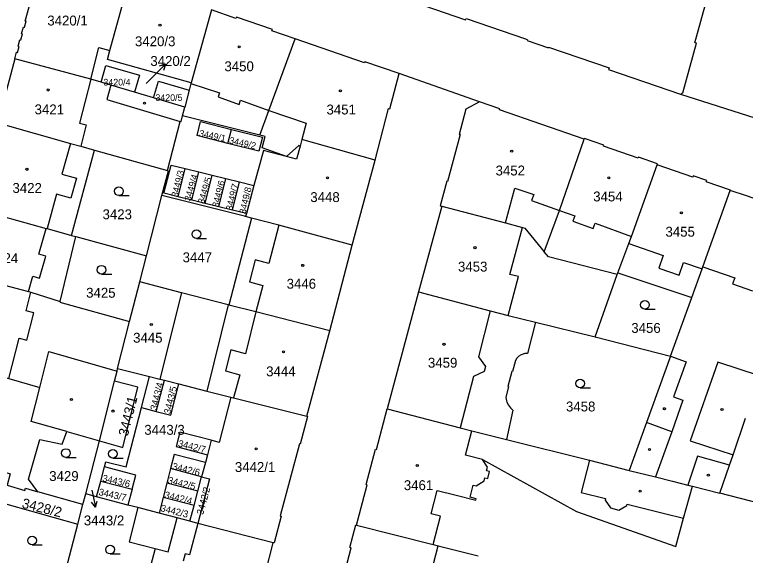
# Model space of a CAD drawing. Extents: x -756746 to -753363, y -1166406 to -1161727.
# Drawn here: x -755760.5 to -755634.8, y -1165396.8 to -1165303.9 of the extents above; entities that cross this region are included whole.
import ezdxf

# ---------------------------------------------------------------- set-up
doc = ezdxf.new("R2010")
doc.units = 0
for name, color, linetype in [('Hranice parcel', 7, 'Continuous'), ('Parcelní čísla', 7, 'Continuous'), ('Pop  PČ popisy', 7, 'Continuous'), ('Vnitřní kresba', 7, 'Continuous'), ('Značky budov', 7, 'Continuous'), ('Značky kultur', 7, 'Continuous')]:
    doc.layers.add(name, color=color, linetype=linetype)

msp = doc.modelspace()

# ---------------------------------------------------------------- linework, layer by layer
at = {"layer": 'Hranice parcel'}
for p, q in [((-755744.09, -1165310.11), (-755740.84, -1165298.19)), ((-755726.64, -1165303.12), (-755730.12, -1165315.62)), ((-755760.46, -1165311.51), (-755763.41, -1165322.53)), ((-755747.36, -1165315.01), (-755760.46, -1165311.51)), ((-755680.51, -1165318.92), (-755694.34, -1165314.06)), ((-755745.57, -1165315.54), (-755747.36, -1165315.01)), ((-755736.58, -1165318.21), (-755739.87, -1165317.23)), ((-755730.45, -1165316.88), (-755731.21, -1165319.81)), ((-755645.99, -1165317.58), (-755633.16, -1165321.66)), ((-755731.21, -1165319.81), (-755736.58, -1165318.21)), ((-755731.59, -1165321.3), (-755731.21, -1165319.81)), ((-755718.33, -1165324.66), (-755731.59, -1165321.3)), ((-755723.8, -1165326.07), (-755723.17, -1165323.64)), ((-755750.7, -1165341.85), (-755746.72, -1165327.2)), ((-755746.72, -1165327.2), (-755734.18, -1165330.7)), ((-755702.41, -1165343.54), (-755698.45, -1165328.93)), ((-755732.35, -1165335.23), (-755731.16, -1165330.37)), ((-755731.16, -1165330.37), (-755728.82, -1165330.95)), ((-755730.02, -1165335.8), (-755728.82, -1165330.95)), ((-755728.82, -1165330.95), (-755726.49, -1165331.52)), ((-755727.69, -1165336.38), (-755726.49, -1165331.52)), ((-755726.49, -1165331.52), (-755724.16, -1165332.1)), ((-755725.36, -1165336.95), (-755724.16, -1165332.1)), ((-755724.16, -1165332.1), (-755721.83, -1165332.68)), ((-755723.03, -1165337.53), (-755721.83, -1165332.68)), ((-755737.81, -1165345.37), (-755735.14, -1165334.99)), ((-755730.02, -1165335.8), (-755732.35, -1165335.23)), ((-755727.69, -1165336.38), (-755730.02, -1165335.8)), ((-755725.36, -1165336.95), (-755727.69, -1165336.38)), ((-755723.03, -1165337.53), (-755725.36, -1165336.95)), ((-755687.03, -1165336.84), (-755691.04, -1165351.55)), ((-755719.76, -1165338.88), (-755723.62, -1165353.82)), ((-755752.64, -1165353.21), (-755749.93, -1165342.06)), ((-755750.7, -1165341.85), (-755749.93, -1165342.06)), ((-755749.93, -1165342.06), (-755737.81, -1165345.37)), ((-755706.28, -1165358.28), (-755702.41, -1165343.54)), ((-755738.97, -1165349.86), (-755737.81, -1165345.37)), ((-755660.62, -1165359.31), (-755656.85, -1165348.56)), ((-755656.85, -1165348.56), (-755656.75, -1165348.3)), ((-755656.75, -1165348.3), (-755644.04, -1165352.51)), ((-755740.72, -1165356.64), (-755738.97, -1165349.86)), ((-755691.04, -1165351.55), (-755696.42, -1165371.65)), ((-755647.67, -1165362.62), (-755644.04, -1165352.51)), ((-755723.75, -1165353.78), (-755727.4, -1165368.6)), ((-755723.62, -1165353.82), (-755723.75, -1165353.78)), ((-755742.76, -1165364.73), (-755740.72, -1165356.64)), ((-755670.89, -1165356.78), (-755672.28, -1165362.13)), ((-755670.89, -1165356.78), (-755660.62, -1165359.31)), ((-755710.22, -1165372.91), (-755706.28, -1165358.28)), ((-755660.62, -1165359.31), (-755647.67, -1165362.62)), ((-755743.31, -1165366.9), (-755742.87, -1165365.16)), ((-755742.87, -1165365.16), (-755742.76, -1165364.73)), ((-755742.76, -1165364.73), (-755737.26, -1165366.12)), ((-755745.89, -1165377.16), (-755743.31, -1165366.9)), ((-755738.65, -1165371.44), (-755737.26, -1165366.12)), ((-755736.13, -1165372.1), (-755734.73, -1165366.76)), ((-755734.73, -1165366.76), (-755732.22, -1165367.39)), ((-755732.22, -1165367.39), (-755727.4, -1165368.6)), ((-755727.4, -1165368.6), (-755723.28, -1165369.64)), ((-755738.65, -1165371.44), (-755736.13, -1165372.1)), ((-755674.79, -1165371.9), (-755675.89, -1165376.94)), ((-755748.26, -1165386.29), (-755745.89, -1165377.16)), ((-755726.67, -1165377.07), (-755727.32, -1165379.54)), ((-755727.32, -1165379.54), (-755727.67, -1165380.87)), ((-755745.66, -1165384.09), (-755745.01, -1165381.63)), ((-755733.68, -1165381.94), (-755734.31, -1165384.42)), ((-755728.33, -1165383.35), (-755733.68, -1165381.94)), ((-755727.67, -1165380.87), (-755728.33, -1165383.35)), ((-755746.38, -1165386.78), (-755745.66, -1165384.09)), ((-755745.66, -1165384.09), (-755740.29, -1165385.49)), ((-755734.31, -1165384.42), (-755734.96, -1165386.89)), ((-755728.98, -1165385.83), (-755734.31, -1165384.42)), ((-755728.98, -1165385.83), (-755728.33, -1165383.35)), ((-755740.29, -1165385.49), (-755741, -1165388.2)), ((-755643.92, -1165384.95), (-755639.21, -1165386.15)), ((-755748.73, -1165388.1), (-755756.48, -1165385.9)), ((-755748.73, -1165388.1), (-755748.26, -1165386.29)), ((-755746.38, -1165386.78), (-755748.26, -1165386.29)), ((-755741, -1165388.2), (-755746.38, -1165386.78)), ((-755734.96, -1165386.89), (-755735.63, -1165389.6)), ((-755729.63, -1165388.28), (-755734.96, -1165386.89)), ((-755729.63, -1165388.28), (-755728.98, -1165385.83)), ((-755632.34, -1165387.9), (-755639.21, -1165386.15)), ((-755761.83, -1165388.03), (-755749.61, -1165391.5)), ((-755749.61, -1165391.5), (-755748.73, -1165388.1)), ((-755739.31, -1165388.64), (-755741, -1165388.2)), ((-755735.63, -1165389.6), (-755739.31, -1165388.64)), ((-755730.35, -1165390.99), (-755729.63, -1165388.28)), ((-755752.92, -1165404.27), (-755749.61, -1165391.5)), ((-755728.97, -1165391.35), (-755730.35, -1165390.99)), ((-755716.01, -1165394.66), (-755728.97, -1165391.35)), ((-755701.69, -1165391.63), (-755688.48, -1165394.99)), ((-755720.84, -1165413.38), (-755716.01, -1165394.66))]:
    msp.add_line(p, q, dxfattribs=at)
for points in [[(-755645.99, -1165317.58), (-755645.54, -1165317.34), (-755643.24, -1165308.83), (-755643.53, -1165308.75), (-755636.13, -1165282.04)], [(-755695.36, -1165300.26), (-755695.43, -1165300.48), (-755682.93, -1165304.84), (-755682.84, -1165304.58), (-755672.62, -1165308.11), (-755672.27, -1165308.23), (-755672.32, -1165308.38), (-755668.68, -1165309.63), (-755668.64, -1165309.49), (-755658.24, -1165313.08), (-755658.33, -1165313.35), (-755645.99, -1165317.58)], [(-755760.46, -1165311.51), (-755760.15, -1165310.39), (-755760.01, -1165310.43), (-755759.72, -1165309.39), (-755759.86, -1165309.35), (-755759.56, -1165308.23), (-755759.41, -1165308.27), (-755759.12, -1165307.23), (-755759.27, -1165307.19), (-755758.96, -1165306.06), (-755758.81, -1165306.1), (-755758.52, -1165305.06), (-755758.67, -1165305.02), (-755757.72, -1165301.56)], [(-755712.24, -1165308.06), (-755716.23, -1165306.69), (-755716.16, -1165306.5), (-755722.35, -1165304.38), (-755722.42, -1165304.57), (-755726.64, -1165303.12)], [(-755718.33, -1165324.66), (-755716.76, -1165320.38), (-755712.24, -1165308.06)], [(-755694.34, -1165314.06), (-755700.25, -1165312.01), (-755700.32, -1165312.2), (-755712.24, -1165308.06)], [(-755747.36, -1165315.01), (-755745.99, -1165309.6), (-755744.09, -1165310.11)], [(-755730.12, -1165315.62), (-755744.5, -1165311.62), (-755744.09, -1165310.11)], [(-755745.57, -1165315.54), (-755744.78, -1165312.64), (-755739.03, -1165314.35), (-755739.87, -1165317.23)], [(-755698.45, -1165328.93), (-755696.16, -1165320.07), (-755695.96, -1165320.12), (-755694.34, -1165314.06)], [(-755736.58, -1165318.21), (-755735.73, -1165315.33), (-755730.45, -1165316.88)], [(-755739.87, -1165317.23), (-755743.91, -1165316.03), (-755745.57, -1165315.54)], [(-755730.12, -1165315.62), (-755730.16, -1165315.77), (-755730.45, -1165316.88)], [(-755680.51, -1165318.92), (-755682.86, -1165320.19), (-755684.02, -1165324.51), (-755683.86, -1165324.55), (-755686.01, -1165332.6), (-755686.17, -1165332.56), (-755687.29, -1165336.77), (-755687.03, -1165336.84)], [(-755662.54, -1165325.33), (-755677.07, -1165320.26), (-755677.03, -1165320.14), (-755680.51, -1165318.92)], [(-755734.18, -1165330.7), (-755732, -1165322.26), (-755731.85, -1165322.3), (-755731.59, -1165321.3)], [(-755763.41, -1165322.53), (-755750.89, -1165326.04), (-755749.12, -1165326.53), (-755746.72, -1165327.2)], [(-755723.8, -1165326.07), (-755729.11, -1165324.71), (-755728.49, -1165322.28), (-755723.17, -1165323.64)], [(-755723.17, -1165323.64), (-755717.85, -1165324.99), (-755718.46, -1165327.41), (-755723.8, -1165326.07)], [(-755698.45, -1165328.93), (-755711.08, -1165325.36), (-755711.38, -1165326.5), (-755711.63, -1165326.43), (-755713.72, -1165328.31), (-755717.89, -1165326.79), (-755717.4, -1165324.89), (-755718.33, -1165324.66)], [(-755669.39, -1165344.66), (-755666.76, -1165337.6), (-755662.54, -1165325.33)], [(-755649.97, -1165329.71), (-755649.92, -1165329.58), (-755653.2, -1165328.43), (-755653.25, -1165328.58), (-755659.23, -1165326.5), (-755659.18, -1165326.35), (-755662.5, -1165325.19), (-755662.54, -1165325.33)], [(-755732.35, -1165335.23), (-755734.84, -1165334.61), (-755733.58, -1165329.77), (-755731.16, -1165330.37)], [(-755656.75, -1165348.3), (-755654.84, -1165343.27), (-755654.4, -1165342.02), (-755649.97, -1165329.71)], [(-755637.42, -1165334.17), (-755637.39, -1165334.07), (-755641.53, -1165332.64), (-755641.45, -1165332.41), (-755643.77, -1165331.6), (-755643.85, -1165331.83), (-755649.97, -1165329.71)], [(-755735.14, -1165334.99), (-755734.04, -1165330.74), (-755734.18, -1165330.7)], [(-755721.83, -1165332.68), (-755719.32, -1165333.3), (-755720.63, -1165338.12), (-755723.03, -1165337.53)], [(-755644.04, -1165352.51), (-755642.27, -1165347.59), (-755642.15, -1165347.26), (-755637.42, -1165334.17)], [(-755623.09, -1165339.09), (-755634.64, -1165335.08), (-755637.42, -1165334.17)], [(-755719.76, -1165338.88), (-755720.77, -1165338.63), (-755720.95, -1165338.58), (-755735.14, -1165334.99)], [(-755767.43, -1165337.25), (-755755.07, -1165340.65), (-755754.9, -1165340.7), (-755750.7, -1165341.85)], [(-755687.03, -1165336.84), (-755676.05, -1165339.71), (-755673.14, -1165340.49), (-755672.71, -1165340.6), (-755669.39, -1165344.66)], [(-755702.41, -1165343.54), (-755715.02, -1165340.08), (-755719.76, -1165338.88)], [(-755656.85, -1165348.56), (-755668.65, -1165345.57), (-755669.39, -1165344.66)], [(-755770.51, -1165348.23), (-755758.09, -1165351.49), (-755757.69, -1165351.6), (-755752.64, -1165353.21)], [(-755723.75, -1165353.78), (-755731.76, -1165351.72), (-755738.97, -1165349.86)], [(-755691.04, -1165351.55), (-755678.68, -1165354.84), (-755675.63, -1165355.65), (-755670.89, -1165356.78)], [(-755752.64, -1165353.21), (-755752.68, -1165353.35), (-755740.72, -1165356.64)], [(-755706.28, -1165358.28), (-755719.02, -1165355), (-755723.62, -1165353.82)], [(-755774.52, -1165362.87), (-755761.49, -1165366.45), (-755756.15, -1165367.99), (-755754.58, -1165361.82), (-755742.87, -1165365.16)], [(-755672.28, -1165362.13), (-755672.76, -1165362.17), (-755673.21, -1165362.3), (-755673.36, -1165362.37), (-755673.77, -1165362.63), (-755674.11, -1165362.97), (-755674.37, -1165363.37)], [(-755647.67, -1165362.62), (-755651.82, -1165374.01), (-755654.82, -1165382.24)], [(-755674.37, -1165363.37), (-755674.86, -1165365.25), (-755674.96, -1165365.22), (-755675.64, -1165367.82), (-755675.54, -1165367.85), (-755676.03, -1165369.71)], [(-755745.89, -1165377.16), (-755741.89, -1165378.29), (-755739.32, -1165367.91), (-755743.31, -1165366.9)], [(-755737.26, -1165366.12), (-755735.51, -1165366.56), (-755734.73, -1165366.76)], [(-755736.13, -1165372.1), (-755733.61, -1165372.75), (-755732.22, -1165367.39)], [(-755723.28, -1165369.64), (-755725.32, -1165377.43), (-755726.67, -1165377.07)], [(-755723.28, -1165369.64), (-755722.82, -1165369.76), (-755710.22, -1165372.91)], [(-755676.03, -1165369.71), (-755675.9, -1165370.28), (-755675.82, -1165370.5), (-755675.56, -1165371.02), (-755675.21, -1165371.5), (-755674.79, -1165371.9)], [(-755745.01, -1165381.63), (-755744.77, -1165380.74), (-755741.3, -1165381.63), (-755738.65, -1165371.44)], [(-755701.69, -1165391.63), (-755699.86, -1165384.7), (-755700, -1165384.66), (-755698.4, -1165378.6), (-755698.26, -1165378.64), (-755696.42, -1165371.65)], [(-755696.42, -1165371.65), (-755683.84, -1165374.94), (-755681.86, -1165375.46), (-755675.89, -1165376.94)], [(-755710.22, -1165372.91), (-755710.09, -1165372.95), (-755711.36, -1165377.74), (-755711.51, -1165377.7), (-755714.82, -1165390.07), (-755714.65, -1165390.12), (-755715.87, -1165394.7), (-755716.01, -1165394.66)], [(-755639.21, -1165386.15), (-755637.53, -1165381.35), (-755636.93, -1165379.57), (-755634.8, -1165373.24)], [(-755756.48, -1165385.9), (-755758.11, -1165383.76), (-755756.16, -1165376.95), (-755752.3, -1165377.76), (-755751.5, -1165375.58), (-755745.89, -1165377.16)], [(-755726.67, -1165377.07), (-755732.06, -1165375.67), (-755732.7, -1165378.14), (-755727.32, -1165379.54)], [(-755675.89, -1165376.94), (-755661.62, -1165380.47), (-755654.82, -1165382.24)], [(-755727.67, -1165380.87), (-755733.04, -1165379.48), (-755733.68, -1165381.94)], [(-755688.48, -1165394.99), (-755687.23, -1165390.11), (-755688.85, -1165389.69), (-755687.79, -1165385.67), (-755684.75, -1165386.46), (-755681.16, -1165387.37), (-755681.09, -1165387.1), (-755682.14, -1165386.83), (-755681.61, -1165384.76), (-755681.11, -1165384.89), (-755679.76, -1165384.05), (-755679.62, -1165383.52), (-755679.12, -1165383.64), (-755678.81, -1165382.42), (-755679.32, -1165382.3), (-755679.17, -1165381.71), (-755680, -1165380.34), (-755663.88, -1165389.29), (-755646.75, -1165395.29), (-755645.43, -1165390.47), (-755643.92, -1165384.95)], [(-755765.92, -1165386.87), (-755764.44, -1165381.83), (-755761.23, -1165382.85), (-755761.75, -1165384.78), (-755758.75, -1165385.72), (-755758.63, -1165385.29), (-755756.48, -1165385.9)], [(-755740.29, -1165385.49), (-755739.66, -1165383.03), (-755745.01, -1165381.63)], [(-755654.82, -1165382.24), (-755650.27, -1165383.37), (-755647.34, -1165384.09), (-755644.69, -1165384.75), (-755643.92, -1165384.95)], [(-755728.33, -1165383.35), (-755726.97, -1165383.71), (-755728.97, -1165391.35)], [(-755739.31, -1165388.64), (-755740.78, -1165394.53), (-755736.32, -1165395.68), (-755739.69, -1165408.45)], [(-755730.35, -1165390.99), (-755732.55, -1165390.41), (-755735.63, -1165389.6)], [(-755705.95, -1165408.28), (-755706.13, -1165408.23), (-755705.17, -1165404.5), (-755704.97, -1165404.55), (-755702.63, -1165395.53), (-755702.83, -1165395.48), (-755701.82, -1165391.59), (-755701.69, -1165391.63)], [(-755688.48, -1165394.99), (-755687.63, -1165395.19), (-755680.78, -1165396.92)]]:
    msp.add_lwpolyline(points, dxfattribs=at)
at = {"layer": 'Pop  PČ popisy'}
for p, q in [((-755736.67, -1165314.56), (-755734.55, -1165312.44)), ((-755734.55, -1165312.44), (-755735.61, -1165312.79)), ((-755734.55, -1165312.44), (-755734.9, -1165313.5)), ((-755737.88, -1165315.78), (-755736.67, -1165314.56)), ((-755747.21, -1165385.65), (-755746.59, -1165388.58)), ((-755746.59, -1165388.58), (-755747.28, -1165387.71)), ((-755746.59, -1165388.58), (-755746.3, -1165387.5))]:
    msp.add_line(p, q, dxfattribs=at)
at = {"layer": 'Vnitřní kresba'}
for p, q in [((-755747.36, -1165315.01), (-755749.35, -1165322.56)), ((-755743.91, -1165316.03), (-755744.65, -1165318.49)), ((-755730.16, -1165315.77), (-755725.22, -1165317.39)), ((-755725.22, -1165317.39), (-755725.46, -1165318.07)), ((-755744.65, -1165318.49), (-755732, -1165322.26)), ((-755725.46, -1165318.07), (-755721.89, -1165319.34)), ((-755721.89, -1165319.34), (-755721.64, -1165318.65)), ((-755721.64, -1165318.65), (-755716.76, -1165320.38)), ((-755716.76, -1165320.38), (-755710.33, -1165322.57)), ((-755749.35, -1165322.56), (-755748.16, -1165322.88)), ((-755748.16, -1165322.88), (-755749.12, -1165326.53)), ((-755710.33, -1165322.57), (-755711.08, -1165325.36)), ((-755750.89, -1165326.04), (-755752.34, -1165331.36)), ((-755711.38, -1165326.5), (-755711.99, -1165328.77)), ((-755717.67, -1165327.25), (-755719.32, -1165333.3)), ((-755713.72, -1165328.31), (-755717.67, -1165327.25)), ((-755711.99, -1165328.77), (-755713.72, -1165328.31)), ((-755752.34, -1165331.36), (-755749.84, -1165332.04)), ((-755749.84, -1165332.04), (-755750.82, -1165335.47)), ((-755676.05, -1165339.71), (-755674.46, -1165333.74)), ((-755674.46, -1165333.74), (-755671.19, -1165334.81)), ((-755753.29, -1165334.8), (-755754.9, -1165340.7)), ((-755750.82, -1165335.47), (-755753.29, -1165334.8)), ((-755671.19, -1165334.81), (-755671.58, -1165335.89)), ((-755671.58, -1165335.89), (-755666.76, -1165337.6)), ((-755666.76, -1165337.6), (-755664.16, -1165338.52)), ((-755720.63, -1165338.12), (-755720.77, -1165338.63)), ((-755664.16, -1165338.52), (-755664.49, -1165339.44)), ((-755715.02, -1165340.08), (-755716.79, -1165346.67)), ((-755675.3, -1165348.55), (-755673.14, -1165340.49)), ((-755664.49, -1165339.44), (-755660.98, -1165340.7)), ((-755660.98, -1165340.7), (-755660.65, -1165339.78)), ((-755660.65, -1165339.78), (-755654.4, -1165342.02)), ((-755756.31, -1165345.09), (-755755.07, -1165340.65)), ((-755654.84, -1165343.27), (-755648.95, -1165345.29)), ((-755755.1, -1165345.42), (-755756.31, -1165345.09)), ((-755756.22, -1165349.21), (-755755.1, -1165345.42)), ((-755648.95, -1165345.29), (-755649.71, -1165347.51)), ((-755719.13, -1165346.05), (-755720.11, -1165349.85)), ((-755716.79, -1165346.67), (-755719.13, -1165346.05)), ((-755646.2, -1165348.69), (-755645.44, -1165346.5)), ((-755645.44, -1165346.5), (-755642.27, -1165347.59)), ((-755649.71, -1165347.51), (-755646.2, -1165348.69)), ((-755642.15, -1165347.26), (-755636.65, -1165349.15)), ((-755758.09, -1165351.49), (-755757.37, -1165348.89)), ((-755757.37, -1165348.89), (-755756.22, -1165349.21)), ((-755675.63, -1165355.65), (-755673.83, -1165348.95)), ((-755673.83, -1165348.95), (-755675.3, -1165348.55)), ((-755636.65, -1165349.15), (-755637.01, -1165350.21)), ((-755720.11, -1165349.85), (-755717.81, -1165350.47)), ((-755717.81, -1165350.47), (-755719.02, -1165355)), ((-755637.01, -1165350.21), (-755633.6, -1165351.4)), ((-755758.51, -1165354.82), (-755757.69, -1165351.6)), ((-755731.76, -1165351.72), (-755735.51, -1165366.56)), ((-755757.19, -1165355.16), (-755758.51, -1165354.82)), ((-755758.39, -1165359.84), (-755757.19, -1165355.16)), ((-755719.02, -1165355), (-755720.79, -1165362.19)), ((-755678.68, -1165354.84), (-755680.7, -1165362.73)), ((-755761.49, -1165366.45), (-755759.71, -1165359.51)), ((-755759.71, -1165359.51), (-755758.39, -1165359.84)), ((-755723.3, -1165361.52), (-755724.23, -1165365.15)), ((-755720.79, -1165362.19), (-755723.3, -1165361.52)), ((-755680.7, -1165362.73), (-755679.49, -1165364.4)), ((-755647.67, -1165362.62), (-755644.98, -1165363.6)), ((-755644.98, -1165363.6), (-755647.17, -1165369.6)), ((-755639.57, -1165363.62), (-755644.28, -1165377.16)), ((-755632.36, -1165365.99), (-755639.57, -1165363.62)), ((-755724.23, -1165365.15), (-755721.76, -1165365.81)), ((-755679.73, -1165365.24), (-755681.54, -1165366.08)), ((-755679.49, -1165364.4), (-755679.73, -1165365.24)), ((-755721.76, -1165365.81), (-755722.82, -1165369.76)), ((-755681.54, -1165366.08), (-755683.84, -1165374.94)), ((-755757.64, -1165373.86), (-755756.15, -1165367.99)), ((-755645.54, -1165370.18), (-755647.44, -1165375.6)), ((-755647.17, -1165369.6), (-755645.54, -1165370.18)), ((-755751.5, -1165375.58), (-755757.64, -1165373.86)), ((-755647.44, -1165375.6), (-755651.82, -1165374.01)), ((-755682.96, -1165379.64), (-755681.86, -1165375.46)), ((-755647.44, -1165375.6), (-755650.27, -1165383.37)), ((-755644.28, -1165377.16), (-755636.93, -1165379.57)), ((-755680, -1165380.34), (-755682.96, -1165379.64)), ((-755661.62, -1165380.47), (-755663.04, -1165386.04)), ((-755643.02, -1165379.77), (-755644.69, -1165384.75)), ((-755637.53, -1165381.35), (-755643.02, -1165379.77)), ((-755663.04, -1165386.04), (-755658.84, -1165387.07)), ((-755658.84, -1165387.07), (-755658.91, -1165387.35)), ((-755658.91, -1165387.35), (-755657.99, -1165388.68)), ((-755655.2, -1165388.29), (-755655.14, -1165388.03)), ((-755655.14, -1165388.03), (-755648.73, -1165389.64)), ((-755657.99, -1165388.68), (-755656.56, -1165389.05)), ((-755656.56, -1165389.05), (-755655.2, -1165388.29)), ((-755734.06, -1165396.26), (-755732.55, -1165390.41)), ((-755648.73, -1165389.64), (-755645.43, -1165390.47)), ((-755728.97, -1165391.35), (-755730.38, -1165396.76)), ((-755736.32, -1165395.68), (-755734.06, -1165396.26)), ((-755688.97, -1165400.2), (-755687.63, -1165395.19)), ((-755731.15, -1165396.55), (-755731.49, -1165397.84)), ((-755730.38, -1165396.76), (-755731.15, -1165396.55))]:
    msp.add_line(p, q, dxfattribs=at)
at = {"layer": 'Značky budov'}
for centre in [(-755735.48, -1165305.75), (-755721.88, -1165309.44), (-755754.73, -1165316.87), (-755704.46, -1165317.02), (-755738.16, -1165319.15), (-755675, -1165327.39), (-755758.36, -1165330.5), (-755706.68, -1165331.98), (-755658.29, -1165331.96), (-755645.82, -1165337.98), (-755681.31, -1165343.97), (-755710.94, -1165347.01), (-755736.97, -1165357.15), (-755686.64, -1165360.57), (-755714.26, -1165361.85), (-755750.72, -1165370.05), (-755743.56, -1165372.04), (-755648.74, -1165371.64), (-755638.83, -1165371.77), (-755718.96, -1165378.54), (-755651.3, -1165378.63), (-755691.23, -1165381.39), (-755641.18, -1165383.05), (-755652.92, -1165385.8)]:
    msp.add_circle(centre, 0.175, dxfattribs=at)
at = {"layer": 'Značky kultur'}
for p, q in [((-755742.54, -1165335.03), (-755740.79, -1165335.03)), ((-755729.22, -1165342.39), (-755727.47, -1165342.39)), ((-755745.54, -1165348.51), (-755743.79, -1165348.51)), ((-755652.08, -1165354.53), (-755650.33, -1165354.53)), ((-755663.21, -1165368.06), (-755661.46, -1165368.06)), ((-755751.65, -1165380.01), (-755749.9, -1165380.01)), ((-755743.59, -1165380.13), (-755741.84, -1165380.13)), ((-755757.48, -1165395.03), (-755755.73, -1165395.03)), ((-755744.07, -1165396.6), (-755742.32, -1165396.6))]:
    msp.add_line(p, q, dxfattribs=at)
for centre in [(-755742.54, -1165334.28), (-755729.22, -1165341.64), (-755745.54, -1165347.76), (-755652.08, -1165353.78), (-755663.21, -1165367.31), (-755751.65, -1165379.26), (-755743.59, -1165379.38), (-755757.48, -1165394.28), (-755744.07, -1165395.85)]:
    msp.add_circle(centre, 0.75, dxfattribs=at)

# ---------------------------------------------------------------- texts
at = {"layer": 'Parcelní čísla'}
for s, height, p in [('3420/1', 1.7, (-755754.86, -1165305.79)), ('3420/3', 1.7, (-755739.78, -1165309.35)), ('3420/2', 1.7, (-755737.14, -1165312.74)), ('3450', 1.7, (-755724.4, -1165313.65)), ('3420/4', 1.139, (-755745.21, -1165316.1)), ('3420/5', 1.139, (-755736.27, -1165318.75)), ('3421', 1.7, (-755757.04, -1165321.06)), ('3451', 1.7, (-755706.85, -1165321.08)), ('3452', 1.7, (-755677.77, -1165331.56)), ('3422', 1.7, (-755760.85, -1165334.56)), ('3448', 1.7, (-755709.63, -1165336.13)), ('3454', 1.7, (-755660.98, -1165336.02)), ('3423', 1.7, (-755745.36, -1165339.08)), ('3455', 1.7, (-755648.55, -1165342.08)), ('3424', 1.7, (-755764.92, -1165346.62)), ('3447', 1.7, (-755731.59, -1165346.47)), ('3453', 1.7, (-755684.23, -1165348.07)), ('3446', 1.7, (-755713.7, -1165351.02)), ('3425', 1.7, (-755748.18, -1165352.57)), ('3456', 1.7, (-755654.43, -1165358.61)), ('3445', 1.7, (-755740.1, -1165360.3)), ('3459', 1.7, (-755689.4, -1165364.59)), ('3444', 1.7, (-755717.22, -1165366.07)), ('3458', 1.7, (-755665.66, -1165372.11)), ('3443/3', 1.7, (-755738.18, -1165376.12)), ('3442/1', 1.7, (-755722.6, -1165382.51)), ('3429', 1.7, (-755754.53, -1165384.06)), ('3461', 1.7, (-755693.55, -1165385.63)), ('3443/2', 1.7, (-755748.58, -1165391.69))]:
    msp.add_text(s, height=height, dxfattribs=at).set_placement(p)
for s, height, rotation, p in [('3449/1', 1.139, 348, (-755728.85, -1165324.81)), ('3449/2', 1.139, 347, (-755723.66, -1165326.02)), ('3449/3', 1.139, 76, (-755732.44, -1165335.36)), ('3449/4', 1.139, 74, (-755730.22, -1165336.05)), ('3449/5', 1.139, 73, (-755727.92, -1165336.52)), ('3449/6', 1.139, 76, (-755725.43, -1165337.12)), ('3449/7', 1.139, 76, (-755723.08, -1165337.67)), ('3449/8', 1.139, 77, (-755720.77, -1165338.24)), ('3443/4', 1.18, 76, (-755736.04, -1165371.98)), ('3443/5', 1.18, 76, (-755733.7, -1165372.64)), ('3443/1', 1.7, 76, (-755741.02, -1165376.48)), ('3442/7', 1.18, 346, (-755732.46, -1165378.12)), ('3442/6', 1.18, 346, (-755733.45, -1165382.05)), ('3443/6', 1.18, 347, (-755745.48, -1165384.09)), ('3442/5', 1.18, 346, (-755734.21, -1165384.45)), ('3443/7', 1.18, 347, (-755746.11, -1165386.46)), ('3442/2', 1.18, 75, (-755728.07, -1165389.95)), ('3442/4', 1.18, 346, (-755734.8, -1165386.96)), ('3428/2', 1.7, 346, (-755759.34, -1165388.64)), ('3442/3', 1.18, 346, (-755735.46, -1165389.23))]:
    msp.add_text(s, height=height, rotation=rotation, dxfattribs=at).set_placement(p)

doc.saveas('drawing.dxf')
